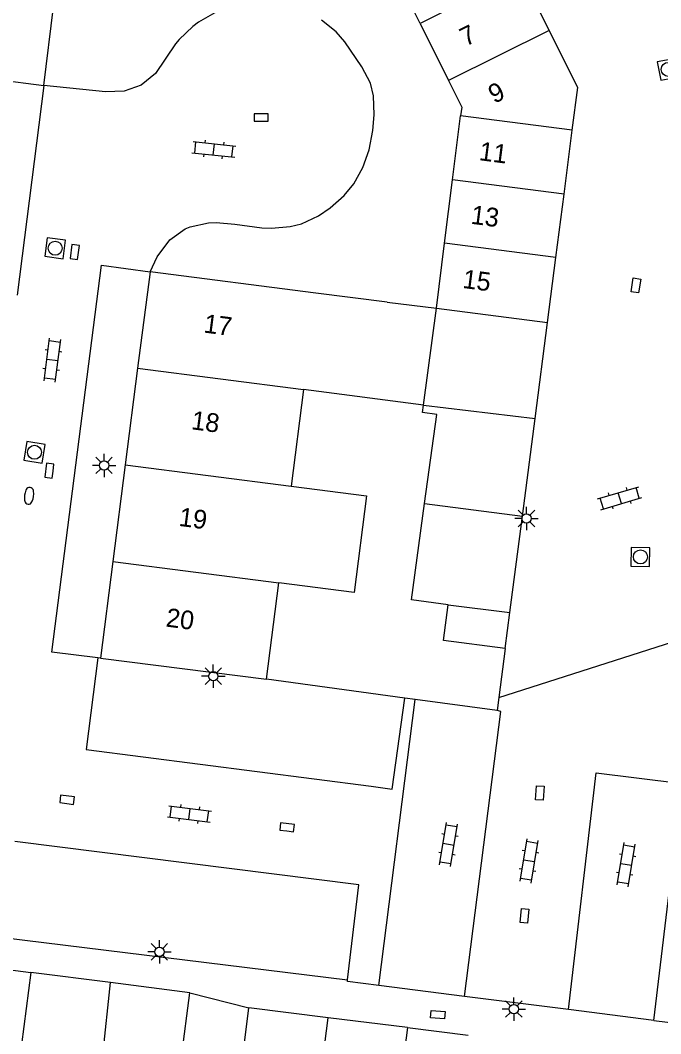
# Model space of a CAD drawing. Extents: x 132994 to 136000, y 393499 to 395512.
# Drawn here: x 134814.4 to 134848.7, y 394557.8 to 394612 of the extents above; entities that cross this region are included whole.
import ezdxf

# ---------------------------------------------------------------- set-up
doc = ezdxf.new("R2010")
doc.units = 0
for name, color, linetype in [('gg-afsc-muur', 7, 'Continuous'), ('gg-anno-huisnummerreeks BGT', 7, 'Continuous'), ('gg-bbg-bijgebouw', 7, 'Continuous'), ('gg-bbg-gedigitaliseerde bebouwing', 7, 'Continuous'), ('gg-bbg-gedigitaliseerde bijgebouw', 7, 'Continuous'), ('gg-bbg-hoofdgebouw', 7, 'Continuous'), ('gg-bbg-tussenscheiding', 7, 'Continuous'), ('gg-knt-verharding', 7, 'Continuous'), ('gg-knt-verharding nz', 7, 'Continuous'), ('gt-symb-brandkraan', 7, 'Continuous'), ('gt-symb-klinker verharding', 7, 'Continuous'), ('gt-symb-kolk', 7, 'Continuous'), ('gt-symb-kolk center center', 7, 'Continuous'), ('gt-symb-lichtmast', 7, 'Continuous'), ('gt-symb-rioolschacht', 7, 'Continuous')]:
    doc.layers.add(name, color=color, linetype=linetype)

# ---------------------------------------------------------------- blocks, each defined once
blk = doc.blocks.new('gt0-RS')
at = {"layer": 'gt-symb-rioolschacht'}
blk.add_lwpolyline([(-0.5, -0.5), (0.5, -0.5), (0.5, 0.5), (-0.5, 0.5)], close=True, dxfattribs=at)
blk.add_circle((0, 0), 0.375, dxfattribs=at)
blk = doc.blocks.new('gt0-KL1')
at = {"layer": 'gt-symb-klinker verharding'}
for p, q in [((-1.15, 0.3), (1.15, 0.3)), ((-1, -0.3), (-1, 0.3)), ((-0.5, 0.3), (-0.5, 0.45)), ((0, -0.3), (0, 0.3)), ((0.5, 0.3), (0.5, 0.45)), ((1, -0.3), (1, 0.3)), ((-1.15, -0.3), (1.15, -0.3)), ((-0.5, -0.45), (-0.5, -0.3)), ((0.5, -0.45), (0.5, -0.3))]:
    blk.add_line(p, q, dxfattribs=at)
blk = doc.blocks.new('gt0-KOLK')
at = {"layer": 'gt-symb-kolk'}
blk.add_lwpolyline([(0, 0), (0.375, 0), (0.375, 0.4), (-0.375, 0.4), (-0.375, 0), (0, 0)], dxfattribs=at)
blk = doc.blocks.new('gt0-KOLKCC')
at = {"layer": 'gt-symb-kolk center center'}
blk.add_lwpolyline([(-0.375, 0.2), (0.375, 0.2), (0.375, -0.2), (-0.375, -0.2)], close=True, dxfattribs=at)
blk = doc.blocks.new('gt0-BR')
at = {"layer": 'gt-symb-brandkraan'}
for centre, radius, start, end in [((-0.244, 0), 0.206, 107.5669, 252.4331), ((0.599, -2.664), 3, 106.892, 107.5669), ((0, -0.691), 0.938, 73.108, 106.892), ((-0.599, -2.664), 3, 72.4331, 73.108), ((0.244, 0), 0.206, 287.567, 72.4331), ((0.599, 2.664), 3, 252.4331, 253.108), ((0, 0.691), 0.938, 253.108, 286.8921), ((-0.599, 2.664), 3, 286.8921, 287.567)]:
    blk.add_arc(centre, radius, start, end, dxfattribs=at)
blk = doc.blocks.new('gt0-LMAST')
at = {"layer": 'gt-symb-lichtmast'}
for p, q in [((-0.005, 0.246), (-0.005, 0.621)), ((-0.182, 0.173), (-0.447, 0.438)), ((0.172, 0.173), (0.437, 0.438)), ((-0.255, -0.004), (-0.63, -0.004)), ((-0.182, -0.181), (-0.447, -0.446)), ((-0.005, -0.254), (-0.005, -0.629)), ((0.437, -0.446), (0.172, -0.181)), ((0.245, -0.004), (0.62, -0.004))]:
    blk.add_line(p, q, dxfattribs=at)
blk.add_circle((-0.005, -0.004), 0.25, dxfattribs=at)

msp = doc.modelspace()

# ---------------------------------------------------------------- linework, layer by layer
at = {"layer": 'gg-afsc-muur'}
for p, q in [((134840.38, 394578.414), (134840.041, 394575.784)), ((134835.001, 394575.759), (134827.61, 394576.76)), ((134835.566, 394575.682), (134835.001, 394575.759)), ((134839.951, 394575.088), (134835.566, 394575.682)), ((134840.041, 394575.784), (134839.951, 394575.088))]:
    msp.add_line(p, q, dxfattribs=at)
at = {"layer": 'gg-bbg-bijgebouw'}
for p, q in [((134835.83, 394611.855), (134834.311, 394614.919)), ((134842.732, 394611.48), (134841.204, 394614.539)), ((134835.83, 394611.855), (134837.35, 394608.791)), ((134837.562, 394603.489), (134837.99, 394606.905)), ((134843.525, 394602.72), (134843.965, 394606.134)), ((134837.137, 394600.097), (134837.562, 394603.489)), ((134843.088, 394599.33), (134843.525, 394602.72)), ((134836.7, 394596.61), (134837.137, 394600.097)), ((134842.64, 394595.85), (134843.088, 394599.33)), ((134841.972, 394590.712), (134842.64, 394595.85)), ((134841.295, 394585.496), (134841.972, 394590.712)), ((134840.623, 394580.327), (134841.295, 394585.496)), ((134840.38, 394578.414), (134840.623, 394580.327)), ((134823.51, 394559.98), (134819.265, 394560.53)), ((134823.01, 394556.11), (134823.51, 394559.98)), ((134830.91, 394558.65), (134826.67, 394559.18)), ((134835.15, 394558.12), (134830.91, 394558.65))]:
    msp.add_line(p, q, dxfattribs=at)
for points in [[(134843.965, 394606.134), (134844.26, 394608.42), (134842.732, 394611.48)], [(134837.35, 394608.791), (134838.05, 394607.38), (134837.99, 394606.905)], [(134830.42, 394554.78), (134826.18, 394555.31), (134826.67, 394559.18)], [(134835.15, 394558.12), (134834.66, 394554.25), (134830.42, 394554.78)]]:
    msp.add_lwpolyline(points, dxfattribs=at)
at = {"layer": 'gg-bbg-gedigitaliseerde bebouwing'}
for p, q in [((134834.065, 394596.941), (134836.7, 394596.61)), ((134829.598, 394592.258), (134828.935, 394587.087)), ((134836.001, 394591.434), (134829.598, 394592.258))]:
    msp.add_line(p, q, dxfattribs=at)
msp.add_lwpolyline([(134828.935, 394587.087), (134832.959, 394586.569), (134832.294, 394581.399), (134828.271, 394581.917)], dxfattribs=at)
at = {"layer": 'gg-bbg-gedigitaliseerde bijgebouw'}
for p, q in [((134835.373, 394581.003), (134836.07, 394586.169)), ((134837.331, 394580.75), (134835.373, 394581.003))]:
    msp.add_line(p, q, dxfattribs=at)
for points in [[(134836.07, 394586.169), (134836.714, 394590.934), (134835.948, 394591.038), (134836.001, 394591.434)], [(134840.38, 394578.414), (134837.084, 394578.84), (134837.331, 394580.75)]]:
    msp.add_lwpolyline(points, dxfattribs=at)
at = {"layer": 'gg-bbg-hoofdgebouw'}
for p, q in [((134810.356, 394609.199), (134815.7, 394608.54)), ((134815.7, 394608.54), (134814.28, 394597.31)), ((134821.39, 394598.57), (134820.725, 394593.4)), ((134830.26, 394597.42), (134821.39, 394598.57)), ((134834.065, 394596.941), (134830.26, 394597.42)), ((134820.725, 394593.4), (134820.06, 394588.23)), ((134820.06, 394588.23), (134819.395, 394583.06)), ((134819.395, 394583.06), (134818.73, 394577.89)), ((134827.61, 394576.76), (134828.271, 394581.917)), ((134818.73, 394577.89), (134827.61, 394576.76)), ((134815.02, 394561.08), (134814.52, 394557.21)), ((134819.265, 394560.53), (134815.02, 394561.08))]:
    msp.add_line(p, q, dxfattribs=at)
at = {"layer": 'gg-bbg-tussenscheiding'}
for p, q in [((134841.204, 394614.539), (134835.83, 394611.855)), ((134842.732, 394611.48), (134837.35, 394608.791)), ((134843.965, 394606.134), (134837.99, 394606.905)), ((134843.525, 394602.72), (134837.562, 394603.489)), ((134843.088, 394599.33), (134837.137, 394600.097)), ((134836.001, 394591.434), (134836.7, 394596.61)), ((134836.7, 394596.61), (134842.64, 394595.85)), ((134820.725, 394593.4), (134829.598, 394592.258)), ((134836.001, 394591.434), (134841.972, 394590.712)), ((134820.06, 394588.23), (134828.935, 394587.087)), ((134836.07, 394586.169), (134841.295, 394585.496)), ((134819.395, 394583.06), (134828.271, 394581.917)), ((134837.331, 394580.75), (134840.623, 394580.327)), ((134818.862, 394556.647), (134819.265, 394560.53)), ((134830.42, 394554.78), (134830.91, 394558.65))]:
    msp.add_line(p, q, dxfattribs=at)
at = {"layer": 'gg-knt-verharding'}
for p, q in [((134815.7, 394608.54), (134816.231, 394612.737)), ((134818.73, 394577.89), (134818.601, 394577.908)), ((134813.532, 394562.948), (134831.95, 394560.686)), ((134811.84, 394561.46), (134815.02, 394561.08)), ((134823.51, 394559.98), (134826.67, 394559.18)), ((134838.205, 394559.791), (134833.627, 394560.371)), ((134843.754, 394559.086), (134838.205, 394559.791)), ((134848.329, 394558.504), (134843.754, 394559.086)), ((134848.329, 394558.504), (134853.887, 394557.798)), ((134835.15, 394558.12), (134838.39, 394557.72))]:
    msp.add_line(p, q, dxfattribs=at)
for points in [[(134824.847, 394612.423), (134823.979, 394611.929), (134823.666, 394611.688), (134822.94, 394610.998), (134822.742, 394610.76), (134821.685, 394609.177), (134820.904, 394608.554), (134820.01, 394608.227), (134819.011, 394608.186), (134815.7, 394608.54)], [(134821.39, 394598.57), (134821.768, 394599.362), (134822.443, 394600.283), (134823.268, 394600.854), (134823.525, 394600.965), (134824.504, 394601.187), (134824.92, 394601.205), (134825.916, 394601.119), (134827.371, 394600.916), (134827.885, 394600.89), (134828.885, 394600.98), (134829.48, 394601.136), (134830.387, 394601.56), (134831.009, 394601.982), (134831.761, 394602.65), (134832.274, 394603.271), (134832.768, 394604.144), (134833.106, 394605.091), (134833.307, 394606.129), (134833.369, 394606.959), (134833.331, 394607.971), (134833.17, 394608.656), (134832.713, 394609.539), (134831.805, 394610.863), (134831.338, 394611.408), (134830.555, 394612.031)], [(134818.601, 394577.908), (134816.137, 394578.203), (134818.793, 394598.919), (134821.39, 394598.57)], [(134840.041, 394575.784), (134858.645, 394581.735), (134864.571, 394583.686), (134878.525, 394589.291)], [(134833.627, 394560.371), (134831.937, 394560.585), (134831.95, 394560.686)]]:
    msp.add_lwpolyline(points, dxfattribs=at)
at = {"layer": 'gg-knt-verharding nz'}
for p, q in [((134833.627, 394560.371), (134835.566, 394575.682)), ((134848.329, 394558.504), (134849.81, 394570.855))]:
    msp.add_line(p, q, dxfattribs=at)
for points in [[(134818.601, 394577.908), (134817.971, 394573.006), (134833.204, 394571.041)], [(134833.204, 394571.041), (134834.341, 394570.889), (134835.001, 394575.759)], [(134838.205, 394559.791), (134840.141, 394575.043), (134839.951, 394575.088)], [(134843.754, 394559.086), (134845.24, 394571.76), (134849.698, 394571.203)], [(134831.95, 394560.686), (134832.555, 394565.763), (134814.162, 394568.074)]]:
    msp.add_lwpolyline(points, dxfattribs=at)

# ---------------------------------------------------------------- block references
at = {"layer": 'gt-symb-brandkraan', "rotation": 82.70443985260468}
msp.add_blockref('gt0-BR', (134814.919, 394586.579), dxfattribs=at)
at = {"layer": 'gt-symb-klinker verharding'}
for p, rotation in [((134824.802, 394605.111), -6.087008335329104), ((134816.167, 394593.833), 82.64762064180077), ((134846.502, 394586.449), 16.496224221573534), ((134823.495, 394569.555), -7.181878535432), ((134837.344, 394567.922), 80.73547601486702), ((134841.653, 394567.041), 80.73547601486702), ((134846.843, 394566.845), 80.73547601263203)]:
    msp.add_blockref('gt0-KL1', p, dxfattribs=dict(at, rotation=rotation))
at = {"layer": 'gt-symb-kolk'}
msp.add_blockref('gt0-KOLK', (134827.322, 394606.623), dxfattribs=at)
for p, rotation in [((134817.561, 394599.6), 82.7044398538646), ((134816.203, 394587.9), 82.70443985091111), ((134816.93, 394570.113), -7.181878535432), ((134828.692, 394568.644), -7.181878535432)]:
    msp.add_blockref('gt0-KOLK', p, dxfattribs=dict(at, rotation=rotation))
at = {"layer": 'gt-symb-kolk center center'}
for p, rotation in [((134847.368, 394597.833), 81.33236960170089), ((134842.226, 394570.676), 85.75973058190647), ((134841.409, 394564.101), 84.4716825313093), ((134836.773, 394558.812), -4.3943727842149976)]:
    msp.add_blockref('gt0-KOLKCC', p, dxfattribs=dict(at, rotation=rotation))
at = {"layer": 'gt-symb-lichtmast'}
for p in [(134818.933, 394588.21), (134841.516, 394585.369), (134824.775, 394576.929), (134821.892, 394562.181), (134840.844, 394559.119)]:
    msp.add_blockref('gt0-LMAST', p, dxfattribs=at)
at = {"layer": 'gt-symb-rioolschacht'}
for p, rotation in [((134849.095, 394609.395), 100.91112838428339), ((134816.315, 394599.825), 82.70443985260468), ((134815.208, 394588.905), 170.62242087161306), ((134847.606, 394583.309), 89.21716512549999)]:
    msp.add_blockref('gt0-RS', p, dxfattribs=dict(at, rotation=rotation))

# ---------------------------------------------------------------- texts
at = {"layer": 'gg-anno-huisnummerreeks BGT'}
for s, rotation, p in [('7', 26.5, (134838.265, 394610.602)), ('9', 26.5, (134839.792, 394607.543)), ('11', 352.7, (134838.943, 394604.541)), ('13', 352.7, (134838.504, 394601.139)), ('15', 352.7, (134838.062, 394597.704)), ('17', 352.6, (134824.222, 394595.318)), ('18', 352.6, (134823.556, 394590.144)), ('19', 352.6, (134822.891, 394584.974)), ('20', 352.6, (134822.198, 394579.587))]:
    msp.add_text(s, height=1, rotation=rotation, dxfattribs=at).set_placement(p)

doc.saveas('drawing.dxf')
